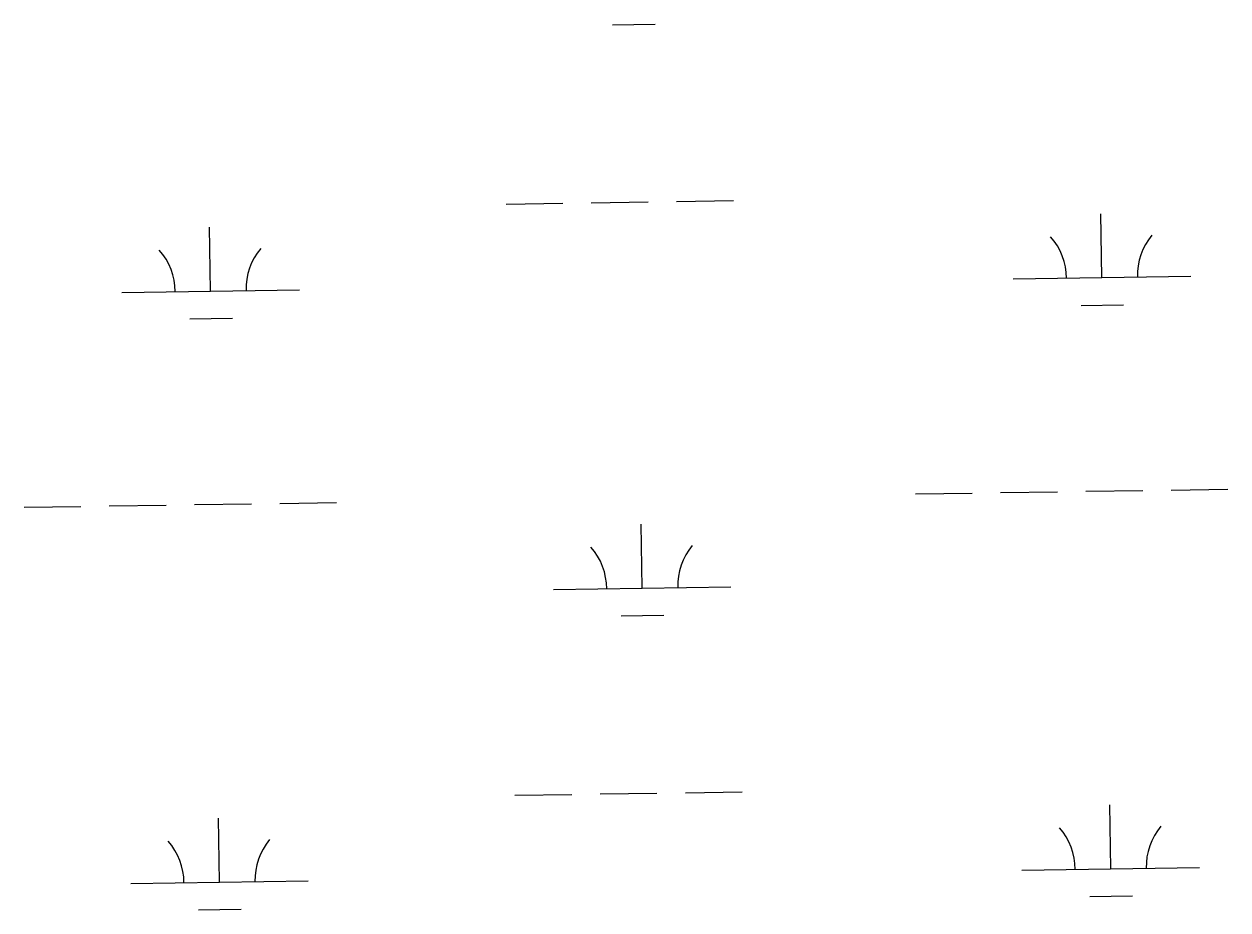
# Model space of a CAD drawing. Extents: x 3807117 to 3845308, y 337856 to 363736.
# Drawn here: x 3841163 to 3841841, y 344297 to 344795 of the extents above; entities that cross this region are included whole.
import ezdxf

# ---------------------------------------------------------------- set-up
doc = ezdxf.new("R2010")
doc.units = 0
doc.layers.add('V-WETL-SWMP', color=7, linetype='Continuous')

msp = doc.modelspace()

# ---------------------------------------------------------------- linework, layer by layer
at = {"layer": 'V-WETL-SWMP'}
for p, q in [((3841494.29, 344795.01), (3841518.29, 344795.37)), ((3841434.39, 344694.1), (3841466.39, 344694.58)), ((3841482.39, 344694.82), (3841514.38, 344695.3)), ((3841530.38, 344695.54), (3841562.38, 344696.02)), ((3841769.89, 344652.7), (3841769.35, 344688.69)), ((3841268.04, 344645.18), (3841267.5, 344681.17)), ((3841719.9, 344651.95), (3841819.89, 344653.44)), ((3841218.05, 344644.43), (3841318.04, 344645.93)), ((3841758.13, 344637.09), (3841782.12, 344637.45)), ((3841256.27, 344629.57), (3841280.27, 344629.93)), ((3841664.86, 344531.04), (3841696.86, 344531.52)), ((3841712.85, 344531.76), (3841744.85, 344532.24)), ((3841760.85, 344532.48), (3841792.85, 344532.95)), ((3841808.84, 344533.19), (3841840.84, 344533.67)), ((3841163.01, 344523.52), (3841195.01, 344524)), ((3841211, 344524.24), (3841243, 344524.72)), ((3841259, 344524.96), (3841290.99, 344525.44)), ((3841306.99, 344525.68), (3841338.99, 344526.15)), ((3841511.05, 344477.99), (3841510.51, 344513.98)), ((3841461.05, 344477.24), (3841561.04, 344478.73)), ((3841499.28, 344462.38), (3841523.28, 344462.74)), ((3841439.38, 344361.47), (3841471.37, 344361.95)), ((3841487.37, 344362.19), (3841519.37, 344362.66)), ((3841535.36, 344362.9), (3841567.36, 344363.38)), ((3841774.88, 344320.06), (3841774.34, 344356.05)), ((3841273.03, 344312.54), (3841272.49, 344348.53)), ((3841724.88, 344319.31), (3841824.87, 344320.81)), ((3841223.03, 344311.79), (3841323.02, 344313.29)), ((3841763.11, 344304.45), (3841787.11, 344304.81)), ((3841261.26, 344296.93), (3841285.26, 344297.29))]:
    msp.add_line(p, q, dxfattribs=at)
for centre, start, end in [((3841714.65, 344652.34), 0.08653, 41.63019), ((3841825.12, 344654), 140.08653, 181.63019), ((3841212.8, 344644.82), 0.08653, 41.63019), ((3841323.27, 344646.48), 140.08653, 181.63019), ((3841566.28, 344479.29), 140.08653, 181.63019), ((3841455.8, 344477.63), 0.08653, 41.63019), ((3841719.63, 344319.7), 0.08653, 41.63019), ((3841830.11, 344321.36), 140.08653, 181.63019), ((3841217.78, 344312.19), 0.08653, 41.63019), ((3841328.26, 344313.84), 140.08653, 181.63019)]:
    msp.add_arc(centre, 35.25, start, end, dxfattribs=at)

doc.saveas('drawing.dxf')
